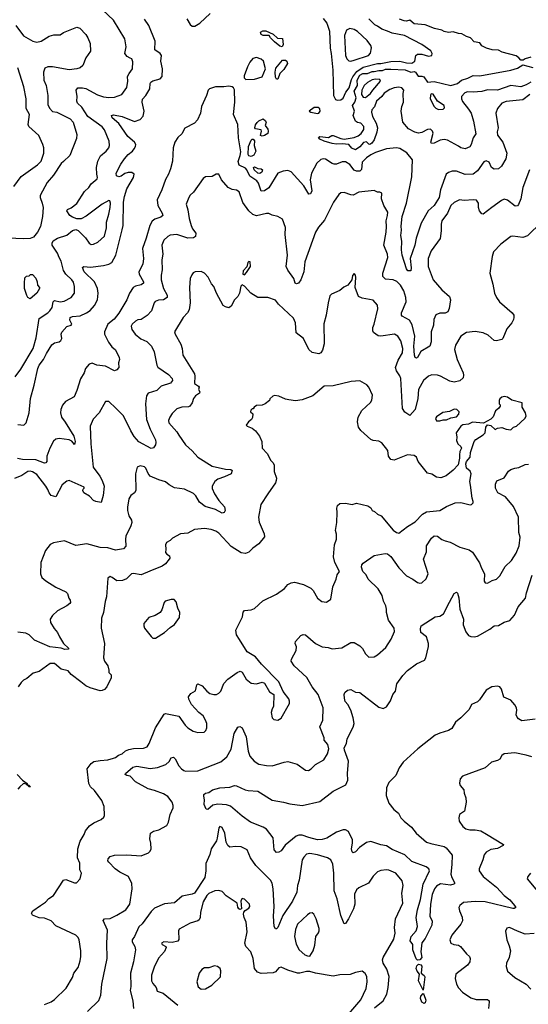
# Model space of a CAD drawing. Extents: x 1839239 to 1929705, y 762242 to 910352.
# Tile 287 of 429: x 1851501 to 1856083, y 862583 to 871459. Entities that reach past the tile are written whole.
import ezdxf

# ---------------------------------------------------------------- set-up
doc = ezdxf.new("R2010")
doc.units = 0

msp = doc.modelspace()

# ---------------------------------------------------------------- linework, layer by layer
at = {"layer": '0CON10XD'}
for points in [[(1851460.3, 868239.7), (1851511.1, 868308.9), (1851621.5, 868495), (1851649, 868591), (1851675.6, 868765), (1851753.8, 868815), (1851773.1, 868835), (1851792.5, 868865), (1851803.6, 868916.4), (1851813.3, 868926.7), (1851865, 868914.4), (1851899.8, 868920.2), (1851964.2, 868955), (1851994.3, 868995), (1851994.6, 869055), (1851985, 869094), (1851971.4, 869115), (1851916.7, 869165), (1851896.7, 869196.7), (1851875, 869282), (1851855.3, 869315.2), (1851841.8, 869355), (1851794.2, 869425), (1851792.7, 869445), (1851801.8, 869465), (1851841.6, 869488.4), (1851925, 869517.3), (1851975, 869558.1), (1852005, 869567.5), (1852028.7, 869558.7), (1852092.4, 869492.4), (1852125, 869443.3), (1852145, 869431.2), (1852165, 869434), (1852205, 869454.2), (1852265, 869506.7), (1852283.9, 869583.9), (1852282.9, 869635), (1852304.3, 869705.7), (1852314.3, 869765), (1852319.2, 869805), (1852312.5, 869825), (1852305, 869828.8), (1852243.8, 869796.2), (1852100.8, 869689.2), (1852055, 869663.3), (1852015, 869663.8), (1851975, 869678), (1851952, 869695), (1851926.7, 869735), (1851930.7, 869749.3), (1851965, 869763.3), (1852015, 869801.2), (1852085, 869911.2), (1852122.8, 869947.2), (1852145, 869978.6), (1852198, 870025), (1852202.7, 870037.3), (1852194.5, 870065.5), (1852191.2, 870125), (1852203.8, 870185), (1852229.1, 870230.9), (1852280, 870275), (1852303.3, 870305), (1852310.5, 870325), (1852307.9, 870365), (1852263.8, 870465), (1852245, 870492.5), (1852115, 870586.1), (1852060.8, 870670.8), (1852020.8, 870705), (1852014.4, 870724.4), (1852019.5, 870765), (1852008.8, 870825), (1852025, 870843.8), (1852065, 870845.7), (1852095, 870837.8), (1852200.1, 870780.1), (1852255, 870764), (1852305, 870758), (1852355, 870760), (1852420, 870785), (1852465, 870846.7), (1852474.3, 870904.3), (1852473.1, 870946.9), (1852485.8, 870975), (1852515.5, 871015), (1852519.7, 871079.7), (1852510, 871105), (1852497, 871113), (1852467.6, 871127.6), (1852449.2, 871155), (1852460.5, 871215), (1852446.9, 871286.9), (1852344.3, 871455), (1852247.9, 871547.9)], [(1853005, 871466), (1853036.5, 871415), (1853055, 871400.4), (1853078.7, 871401.3), (1853125, 871427.8), (1853215.6, 871515)], [(1851485, 867810), (1851536.9, 867803.1), (1851558.5, 867825), (1851585, 867913.8), (1851596.8, 868045), (1851631.4, 868165), (1851662.9, 868315), (1851675.4, 868345), (1851715, 868396.2), (1851741.1, 868448.9), (1851790.7, 868529.2), (1851815, 868545.6), (1851855, 868555.7), (1851872.4, 868567.6), (1851881.4, 868585), (1851873.1, 868625), (1851879.1, 868640.9), (1851925.9, 868694.1), (1851963.6, 868706.4), (1851970, 868715), (1851951.7, 868751.7), (1851954, 868775), (1851975, 868783.3), (1852045, 868788.5), (1852103.3, 868815), (1852135, 868836.6), (1852175, 868881.8), (1852201.2, 868935), (1852206.8, 868995), (1852202.1, 869035), (1852175.9, 869095.9), (1852080, 869185), (1852065.7, 869224.3), (1852077.1, 869232.9), (1852138.9, 869228.9), (1852255, 869241.8), (1852305, 869255.6), (1852329.2, 869270.8), (1852368.1, 869335), (1852423.4, 869563.4), (1852433, 869605), (1852436.1, 869815), (1852444.1, 869865.9), (1852466.9, 869933.1), (1852524.5, 870035), (1852530.8, 870065), (1852511.3, 870081.3), (1852477.9, 870082.1), (1852446.6, 870073.4), (1852415, 870049.2), (1852395, 870042.5), (1852372.7, 870052.7), (1852368.8, 870075), (1852411.2, 870155), (1852445.6, 870205), (1852476.9, 870245), (1852517.1, 870275), (1852532.9, 870295), (1852544.2, 870315), (1852545.8, 870335), (1852536.3, 870356.3), (1852475, 870406.9), (1852393.9, 870523.9), (1852334.2, 870575), (1852326.7, 870595), (1852345, 870600.8), (1852423.3, 870585), (1852535, 870540.9), (1852585, 870558.6), (1852611.5, 870588.5), (1852621.5, 870635), (1852602.9, 870715), (1852607.1, 870742.9), (1852636.5, 870775), (1852671.9, 870835), (1852675.8, 870885), (1852682, 870895), (1852701.3, 870908.7), (1852765, 870927.1), (1852783.6, 870946.4), (1852787.5, 871015), (1852771.4, 871085), (1852778.6, 871135), (1852767.5, 871155), (1852718.3, 871188.3), (1852720, 871265), (1852663.1, 871405), (1852624.5, 871465)], [(1854235, 871468.5), (1854267.9, 871427.9), (1854292.2, 871355), (1854296.9, 871203.1), (1854307.6, 871155), (1854320.6, 871005), (1854329.2, 870775), (1854345, 870740), (1854365, 870733.3), (1854395, 870736.7), (1854415, 870750), (1854439.1, 870805), (1854470.4, 870845), (1854489.7, 870920.3), (1854501.8, 870945), (1854538.7, 870991.3), (1854595, 871031.4), (1854725, 871064.9), (1854755, 871065.4), (1854843.3, 871083.3), (1854925, 871083.9), (1854985, 871068.7), (1855034, 871066), (1855060.8, 871085), (1855068.8, 871135), (1855085, 871148.8), (1855122.3, 871147.7), (1855185, 871128.8), (1855213.6, 871136.4), (1855216.7, 871155), (1855205, 871178.8), (1855124, 871235), (1854968, 871315), (1854855, 871336.2), (1854815, 871356.6), (1854762.2, 871372.2), (1854725, 871401.8), (1854701, 871411), (1854675, 871436.3), (1854645, 871465.2)], [(1856105, 871120.5), (1856055, 871107.5), (1856037, 871093), (1856015, 871092.5), (1855997.5, 871115), (1855972.9, 871132.9), (1855847.5, 871167.5), (1855815, 871183.8), (1855757, 871187), (1855705, 871202.5), (1855663.9, 871223.9), (1855645, 871250), (1855595, 871260), (1855562.5, 871295), (1855526.5, 871306.5), (1855485, 871330.8), (1855453.1, 871333.1), (1855405, 871350), (1855365, 871343.5), (1855325, 871352.9), (1855302.5, 871365), (1855238.8, 871378.8), (1855155, 871411.9), (1855055, 871420.8), (1855015, 871455.5), (1854985, 871446.8), (1854965, 871448.2), (1854923.9, 871463.9)], [(1851465, 871406.9), (1851535, 871314.2), (1851617.5, 871265), (1851655, 871256.2), (1851693.9, 871266.1), (1851765, 871310), (1851807, 871323), (1851865, 871323.8), (1851895.7, 871344.3), (1852015, 871390), (1852043, 871383), (1852095.5, 871325.5), (1852115.7, 871295), (1852136, 871245), (1852139.2, 871175), (1852097.5, 871115), (1852070.8, 871045), (1852046.2, 871025), (1852015, 871014.5), (1851945, 871007.5), (1851795, 871034.5), (1851755, 871032.9), (1851727.6, 871022.4), (1851716.1, 870985), (1851718.5, 870915), (1851739.5, 870865), (1851755.5, 870774.5), (1851755.5, 870695), (1851769.8, 870659.8), (1851795, 870630.6), (1851835, 870624.4), (1851956.2, 870565), (1851982.5, 870535), (1852016.2, 870425), (1852011.7, 870388.3), (1851951.2, 870235), (1851895, 870182), (1851875, 870161.2), (1851805, 870056), (1851749.2, 869990.8), (1851684.6, 869875.4), (1851683.5, 869855), (1851704.3, 869805), (1851710.8, 869765), (1851705.6, 869685), (1851689.4, 869595), (1851661.9, 869545), (1851625, 869499.2), (1851595, 869487.1), (1851535, 869483.6), (1851321.7, 869491.7)], [(1853865, 871213.8), (1853845, 871218.8), (1853795, 871258.2), (1853759.6, 871295), (1853746.9, 871316.9), (1853695, 871315.4), (1853677.5, 871325), (1853670, 871345), (1853692.5, 871357.5), (1853719.1, 871359.1), (1853785, 871327.1), (1853822.1, 871292.1), (1853868.7, 871288.7), (1853874.6, 871235), (1853865, 871213.8)], [(1854485, 871085.7), (1854515, 871093.3), (1854644.6, 871135.4), (1854661.5, 871158.5), (1854669.1, 871205), (1854663.8, 871225), (1854630.9, 871270.9), (1854545, 871351.2), (1854515, 871371.8), (1854475, 871380), (1854445, 871363.8), (1854427.5, 871315), (1854436.7, 871135), (1854448.6, 871105), (1854465, 871088), (1854485, 871085.7)], [(1853538.3, 870918.3), (1853615, 870922.9), (1853685, 870944.5), (1853715.3, 871015), (1853697.5, 871085), (1853675, 871104), (1853635, 871118.8), (1853601.2, 871108.8), (1853575, 871076.2), (1853552.9, 871035), (1853523.6, 870953.6), (1853522.5, 870935), (1853538.3, 870918.3)], [(1853815, 870922), (1853805, 870940), (1853802.7, 870987.3), (1853808.1, 871021.9), (1853867.5, 871092.5), (1853895, 871093.1), (1853908.6, 871085), (1853914.4, 871065), (1853880.5, 871009.5), (1853845.6, 870975), (1853825, 870923.8), (1853815, 870922)], [(1851448.1, 869955), (1851513.8, 870046.2), (1851660.6, 870149.4), (1851693.2, 870185), (1851719.5, 870255), (1851718, 870305), (1851709.3, 870335), (1851672.7, 870415), (1851581.4, 870495), (1851576.9, 870515), (1851587.5, 870605), (1851558.3, 870658.3), (1851558.1, 870745), (1851537.9, 870855), (1851484.7, 871024.7)], [(1856105, 870895.6), (1856065, 870871.2), (1856015, 870853.8), (1855925, 870865.8), (1855805, 870823.7), (1855715.5, 870825.5), (1855665, 870812.7), (1855585, 870804.1), (1855535, 870808.3), (1855509.9, 870800.1), (1855482.3, 870767.7), (1855479.7, 870745), (1855490.9, 870720.9), (1855545, 870653.6), (1855567.5, 870615), (1855590.4, 870545), (1855608.8, 870431.2), (1855585, 870393.3), (1855569.5, 870335), (1855555, 870314.1), (1855515, 870296.2), (1855475, 870304.7), (1855455, 870317.6), (1855355, 870371.8), (1855325, 870380.3), (1855287.8, 870372.2), (1855235, 870346.2), (1855211.7, 870341.7), (1855204, 870355), (1855225.7, 870435), (1855220, 870455), (1855200.5, 870470.5), (1855175, 870470.4), (1855125, 870442), (1855095, 870436.2), (1855060, 870445), (1855002.9, 870475), (1854952.9, 870535), (1854937.1, 870635), (1854942.7, 870675), (1854959.6, 870715), (1854956.9, 870793.1), (1854962.5, 870825), (1854945, 870844), (1854915, 870849.2), (1854875, 870845.8), (1854835, 870830), (1854785, 870796.2), (1854763.9, 870766.1), (1854716.7, 870725), (1854696.1, 870673.9), (1854673.3, 870645), (1854671.2, 870625), (1854680, 870585), (1854711.9, 870525), (1854723.5, 870485), (1854717.1, 870445), (1854695, 870376.9), (1854674.7, 870345.3), (1854654.1, 870334.1), (1854645, 870335.7), (1854625, 870356.7), (1854598.3, 870351.7), (1854565, 870312), (1854525, 870285.8), (1854492.1, 870302.1), (1854465, 870333.8), (1854405, 870340), (1854355.9, 870335.9), (1854315, 870342.5), (1854242.5, 870365), (1854205, 870383.3), (1854192.5, 870397.5), (1854205, 870406.7), (1854283, 870397), (1854313.3, 870415), (1854324.4, 870415.6), (1854395, 870388), (1854425, 870383.3), (1854515, 870397.1), (1854549.1, 870410.9), (1854577.6, 870432.4), (1854600.9, 870469.1), (1854602.5, 870495), (1854575, 870526), (1854545, 870533.3), (1854525, 870545.6), (1854505.4, 870595), (1854517.2, 870635), (1854500, 870685), (1854521.1, 870715), (1854532.9, 870755), (1854515.5, 870815), (1854544.7, 870865), (1854540, 870915), (1854565, 870958.9), (1854592.9, 870972.9), (1854635, 870974.5), (1854675, 870991.8), (1854695, 870990.8), (1854735, 871000.9), (1854768.9, 871001.1), (1854795, 871011.4), (1854845, 871014.2), (1854975, 871006.7), (1855025, 870986.5), (1855055, 870992.3), (1855067.2, 870985), (1855090.7, 870950.7), (1855125, 870950.4), (1855142.8, 870942.8), (1855175, 870896.9), (1855235, 870900.9), (1855385, 870864.8), (1855446, 870884), (1855481.2, 870915), (1855538.4, 870931.6), (1855585, 870956.4), (1855645, 870952.7), (1855925, 871004.2), (1855985, 871021.2), (1856035, 871052.5), (1856125, 871027.1)], [(1854615, 870757.5), (1854662.5, 870795), (1854681.2, 870825), (1854750, 870905), (1854745, 870920), (1854705, 870923.8), (1854675, 870916), (1854635, 870894), (1854604.4, 870865.6), (1854583.8, 870825), (1854580, 870785), (1854595, 870760), (1854615, 870757.5)], [(1856097.8, 870785), (1856035, 870737.7), (1855885, 870722.2), (1855843.7, 870706.3), (1855805, 870658.8), (1855791.1, 870615), (1855812, 870485), (1855802.5, 870447.5), (1855805, 870417.5), (1855852.7, 870355), (1855888.9, 870255), (1855881.1, 870205), (1855841.5, 870138.5), (1855815, 870114), (1855775, 870110), (1855751.2, 870125), (1855730, 870175), (1855704.2, 870185.8), (1855683, 870177), (1855625.8, 870095), (1855585, 870065.6), (1855514.1, 870064.1), (1855435, 870092.9), (1855395.8, 870094.2), (1855365, 870082.5), (1855344.4, 870065), (1855291.5, 869925), (1855280.8, 869855), (1855234.4, 869785), (1855181.5, 869735), (1855116.2, 869625), (1855071.5, 869488.5), (1855062.1, 869425), (1855017.3, 869305), (1855027, 869223), (1855023.3, 869195), (1854996.7, 869195), (1854985, 869213.3), (1854947.3, 869335), (1854941.3, 869385), (1854942.5, 869462.5), (1854934.1, 869514.1), (1854939.9, 869560.1), (1854936.8, 869596.8), (1854947.8, 869685), (1854984.7, 869805.3), (1855033.4, 870043.4), (1855040.8, 870195), (1854987.9, 870257.9), (1854925, 870297.5), (1854895, 870304.2), (1854805, 870294.4), (1854705, 870263.1), (1854665, 870241.8), (1854625, 870214.6), (1854586.5, 870175), (1854581.3, 870108.7), (1854565, 870093.2), (1854535, 870094), (1854515, 870101.8), (1854475, 870153.5), (1854435, 870177.7), (1854405, 870177.1), (1854355, 870157.8), (1854335, 870156.9), (1854315, 870163.1), (1854255, 870201.1), (1854235, 870204.4), (1854215, 870197.1), (1854178.1, 870165), (1854128.5, 870075), (1854118.8, 870015), (1854131.4, 869915), (1854119.5, 869890.5), (1854105, 869887.5), (1854060.8, 869960.8), (1853945, 870088.1), (1853915, 870098.9), (1853875, 870094.5), (1853825, 870074.3), (1853745.6, 869944.4), (1853705, 869915.5), (1853675, 869914.2), (1853650.7, 869985), (1853638.1, 870005), (1853575, 870047.8), (1853548.2, 870105), (1853535, 870120.6), (1853477.6, 870147.6), (1853469, 870181), (1853488.1, 870235), (1853492.2, 870267.8), (1853473.1, 870395), (1853465.6, 870515), (1853428.2, 870605), (1853440, 870715), (1853436.1, 870826.1), (1853426.7, 870845), (1853413.9, 870853.9), (1853385, 870860), (1853340, 870855), (1853265, 870854), (1853210, 870835), (1853197.5, 870825), (1853183.1, 870775), (1853140, 870675), (1853130.6, 870615), (1853103.8, 870556.2), (1853075, 870525.7), (1852988.8, 870481.2), (1852961.1, 870428.9), (1852925, 870395.4), (1852899.3, 870355), (1852884.1, 870304.1), (1852878.2, 870185), (1852859.5, 870115), (1852841.1, 870065), (1852815, 870018), (1852782.3, 869925), (1852737.9, 869835), (1852743.8, 869785), (1852783.8, 869715), (1852789.4, 869695), (1852772.7, 869677.3), (1852719.5, 869660.5), (1852695, 869644), (1852673.6, 869605), (1852640.4, 869490.4), (1852606.7, 869395), (1852614.6, 869305), (1852608.8, 869255), (1852574.4, 869185), (1852577.5, 869165), (1852615.6, 869095), (1852615.6, 869085), (1852595, 869070), (1852545, 869057.8), (1852524.3, 869045), (1852490.9, 868995), (1852467.3, 868935), (1852395, 868812.9), (1852350.4, 868759.6), (1852295.9, 868715), (1852265.3, 868645), (1852265, 868623.8), (1852300.6, 868550.6), (1852331.2, 868511.2), (1852365, 868482.5), (1852396.9, 868415), (1852400.5, 868395), (1852390.2, 868365), (1852393.5, 868325), (1852375, 868302.1), (1852355, 868294.1), (1852274.6, 868334.6), (1852195, 868345.7), (1852155, 868361.8), (1852127.2, 868352.8), (1852094, 868315), (1852081.4, 868275), (1852047.6, 868222.4), (1852016.7, 868115), (1851991.8, 868058.2), (1851913.9, 868016.1), (1851887.4, 867982.6), (1851870.9, 867945), (1851867.8, 867915), (1851877.8, 867875), (1851911.1, 867831.1), (1851987.9, 867705), (1851999.2, 867655), (1851995, 867630), (1851969.4, 867659.4), (1851945, 867670.4), (1851855, 867683.8), (1851825, 867677.8), (1851805, 867659.2), (1851770.9, 867595), (1851745.4, 867525), (1851744.6, 867475.4), (1851736.2, 867463.8), (1851725, 867461.8), (1851645, 867490.4), (1851525, 867494.8), (1851481.9, 867501.9)], [(1855275, 870648.6), (1855315, 870653.1), (1855329.2, 870665), (1855325.7, 870685), (1855265.5, 870725), (1855225, 870788), (1855208.8, 870791.2), (1855201.7, 870778.3), (1855199.2, 870745), (1855235.7, 870675), (1855250.2, 870660.2), (1855275, 870648.6)], [(1854185, 870614), (1854195, 870616.7), (1854208, 870635), (1854205.7, 870655.7), (1854188.3, 870668.3), (1854152.9, 870667.1), (1854110, 870635), (1854123.9, 870623.9), (1854185, 870614)], [(1853685, 870409.1), (1853670, 870415), (1853679.2, 870455), (1853676, 870465), (1853626.2, 870476.2), (1853620, 870485), (1853625, 870512.5), (1853638.8, 870531.2), (1853654.2, 870545.8), (1853695, 870566.2), (1853715.8, 870545.8), (1853720, 870535), (1853713.3, 870505), (1853735, 870472), (1853739.2, 870455), (1853735.7, 870434.3), (1853705, 870414.1), (1853685, 870409.1)], [(1853585, 870224.1), (1853565, 870231.8), (1853560.4, 870245), (1853563.3, 870315), (1853585, 870372.5), (1853595, 870382.5), (1853605, 870382.5), (1853615.9, 870365.9), (1853613.8, 870325), (1853627.1, 870275), (1853610.9, 870239.1), (1853585, 870224.1)], [(1856094.4, 870105), (1856032.2, 869945), (1856016.4, 869845), (1855995, 869793.8), (1855985, 869782), (1855965, 869778), (1855895, 869830.8), (1855865, 869840), (1855840.3, 869829.7), (1855755, 869765.6), (1855675, 869706), (1855665, 869708.8), (1855644.6, 869735), (1855634.7, 869765), (1855633.5, 869805), (1855615, 869831.4), (1855585, 869835.6), (1855505, 869829.2), (1855463.9, 869833.9), (1855415, 869811.4), (1855386.1, 869783.9), (1855355.6, 869715), (1855304.4, 869645), (1855296.5, 869615), (1855296.5, 869555), (1855287.5, 869485), (1855207.5, 869375), (1855182.2, 869305), (1855180.5, 869235), (1855224.6, 869115), (1855305, 869024.4), (1855372.4, 868962.4), (1855380.7, 868935), (1855369.1, 868855), (1855357.1, 868825), (1855335, 868813.1), (1855287.1, 868812.9), (1855250.3, 868799.7), (1855231.1, 868755), (1855227.8, 868705), (1855209.2, 868645), (1855206.5, 868555), (1855196, 868515), (1855113.3, 868466.7), (1855085, 868412.5), (1855075, 868407.1), (1855064.2, 868414.2), (1855056.4, 868435), (1855051.1, 868515), (1855060.9, 868605), (1855037, 868707), (1855011.4, 868751.4), (1854946.2, 868785), (1854939.2, 868795), (1854939.2, 868815), (1854982.7, 868915), (1854978.8, 868955), (1854960.5, 869015), (1854930.5, 869065), (1854899.4, 869099.4), (1854865, 869114.6), (1854795, 869120), (1854770.9, 869145), (1854771.8, 869175), (1854817.7, 869315), (1854813.1, 869345), (1854782.7, 869425), (1854801.6, 869545), (1854806.2, 869595), (1854802.5, 869645), (1854815, 869692.5), (1854816.2, 869725), (1854781.4, 869785), (1854760, 869845), (1854764, 869895), (1854745, 869904.3), (1854725, 869903.8), (1854695, 869920), (1854557.5, 869905), (1854505, 869877.5), (1854485, 869879.1), (1854425, 869901.4), (1854392.6, 869897.4), (1854375, 869883.8), (1854326.8, 869813.2), (1854247.2, 869652.8), (1854192, 869588), (1854165.6, 869545), (1854070, 869275), (1854060, 869185), (1854035, 869113.3), (1854012.5, 869085), (1853995, 869077.5), (1853983.8, 869085), (1853971.2, 869125), (1853915, 869200), (1853900.8, 869235), (1853912.7, 869335), (1853893.6, 869523.6), (1853896.7, 869585), (1853869.2, 869659.2), (1853825, 869683.8), (1853775.9, 869695.9), (1853745, 869712.9), (1853725, 869713.1), (1853635, 869690), (1853602, 869702), (1853565, 869735.6), (1853510.4, 869810.4), (1853477.3, 869907.3), (1853455, 869920.8), (1853415, 869927.1), (1853379.2, 869945), (1853317.5, 870015), (1853295, 870067.5), (1853270, 870065), (1853235, 870046.7), (1853175, 870043.3), (1853155, 870027.5), (1853065, 869903.8), (1853035, 869876.7), (1853023.8, 869855), (1853000.8, 869795), (1853016.1, 869743.9), (1853026.9, 869666.9), (1853044.4, 869605), (1853057.1, 869575), (1853087.5, 869535), (1853085.8, 869504.2), (1853065, 869492), (1853015, 869490.6), (1852915, 869523.1), (1852855.8, 869515.8), (1852835, 869504.2), (1852799.8, 869470.2), (1852780.6, 869425), (1852790.4, 869345), (1852781.8, 869295), (1852783.5, 869205), (1852774.5, 869155), (1852776.4, 869115), (1852795.4, 869035.4), (1852830.5, 868975), (1852830, 868955), (1852796.2, 868935), (1852750.9, 868929.1), (1852722.1, 868917.9), (1852711.2, 868905), (1852686.9, 868835), (1852648.3, 868791.7), (1852595, 868755.8), (1852565, 868752), (1852545, 868742), (1852515, 868713.8), (1852505.8, 868695), (1852510, 868665), (1852541.2, 868625), (1852592.8, 868582.8), (1852645, 868558.1), (1852686.6, 868516.6), (1852710.8, 868465), (1852736, 868345), (1852745, 868326.7), (1852840.7, 868260.7), (1852873.8, 868225), (1852878, 868205), (1852858, 868182), (1852775.4, 868154.6), (1852735, 868116.2), (1852658.8, 868091.2), (1852642.1, 868067.9), (1852633.8, 867995), (1852642.5, 867855), (1852676.5, 867766.5), (1852722.7, 867672.7), (1852727.8, 867647.8), (1852722.9, 867625), (1852705, 867599.5), (1852685, 867592.9), (1852575, 867654.4), (1852533, 867703), (1852501.3, 867751.3), (1852436.6, 867886.6), (1852367.5, 867957.5), (1852305, 868016.2), (1852275, 868016.2), (1852215.6, 867915), (1852162.2, 867857.8), (1852136.7, 867795), (1852142.3, 867635), (1852162.5, 867425), (1852222.6, 867342.6), (1852244.4, 867305), (1852261.9, 867255), (1852251.3, 867168.7), (1852235, 867106.7), (1852185.5, 867114.5), (1852165, 867124.5), (1852129.2, 867165), (1852078.8, 867195), (1852068.8, 867215), (1852072, 867228), (1852082.5, 867235), (1852080, 867245), (1851945, 867303.8), (1851925, 867300), (1851882, 867265), (1851825, 867156.2), (1851785, 867169.2), (1851765, 867194), (1851752.7, 867225), (1851736.5, 867255), (1851655, 867358.5), (1851615, 867384.4), (1851595, 867390), (1851575, 867386.5), (1851519.1, 867350.9), (1851455, 867322.2)], [(1853665, 870071.9), (1853645, 870074.4), (1853614, 870105), (1853607.1, 870125), (1853615, 870133.6), (1853645, 870118.5), (1853675.6, 870115.6), (1853686.8, 870106.8), (1853682.5, 870085), (1853665, 870071.9)], [(1856201.4, 869635), (1856075, 869509.2), (1856035, 869495.5), (1855945, 869508.6), (1855924.4, 869505.6), (1855835, 869434.2), (1855770, 869365), (1855757.5, 869325), (1855736, 869175), (1855764, 869075), (1855778.6, 868995), (1855795.5, 868955.5), (1855822.9, 868915), (1855937.6, 868817.6), (1855951.2, 868795), (1855953.3, 868775), (1855950, 868755), (1855935, 868727.5), (1855888.8, 868671.2), (1855853.6, 868586.4), (1855843.6, 868576.4), (1855795, 868563.8), (1855776.1, 868566.1), (1855721.2, 868615), (1855675.5, 868635.5), (1855605, 868648.6), (1855525, 868639.2), (1855476.2, 868605), (1855428, 868525), (1855419.2, 868485), (1855441.1, 868395), (1855496.7, 868275), (1855500.6, 868255), (1855495, 868231.2), (1855465.4, 868204.6), (1855415, 868191.4), (1855375, 868200), (1855292, 868245), (1855265, 868253.6), (1855215, 868257.5), (1855185, 868244.5), (1855139.1, 868205), (1855094, 868126), (1855086.5, 868045), (1855063.3, 867945), (1855015, 867890), (1854970.3, 867920.3), (1854949.4, 867955), (1854933.6, 868225), (1854925, 868247.5), (1854894, 868295), (1854887, 868325), (1854911.6, 868388.4), (1854949.1, 868455), (1854951.1, 868495), (1854935.4, 868565.4), (1854907.2, 868607.2), (1854877.5, 868625), (1854754.6, 868604.6), (1854729.8, 868609.8), (1854689.7, 868639.7), (1854681.5, 868655), (1854682, 868685), (1854695.5, 868715), (1854728.3, 868851.7), (1854723.8, 868885), (1854685, 868932), (1854585, 868948.6), (1854554, 868965), (1854524.2, 869045), (1854530, 869135), (1854527.5, 869155), (1854515, 869170), (1854498.3, 869151.7), (1854493.3, 869115), (1854456.7, 869065), (1854421.7, 869048.3), (1854385, 869017.5), (1854310, 868985), (1854295, 868970), (1854278.8, 868905), (1854262.5, 868795), (1854242.2, 868717.8), (1854242.4, 868537.6), (1854230, 868480), (1854212.5, 868455), (1854195, 868446.7), (1854135, 868458.8), (1854105.9, 868485.9), (1854057.5, 868585), (1853990.6, 868635), (1853984.4, 868725), (1853966.9, 868766.9), (1853833.4, 868893.4), (1853805, 868930), (1853735, 868956), (1853645, 868953.8), (1853584.2, 868994.2), (1853525, 869057.5), (1853505, 869070), (1853493, 869057), (1853480, 868995), (1853466.1, 868963.9), (1853435, 868932.5), (1853405, 868877.5), (1853385, 868862.5), (1853355, 868870), (1853333.9, 868883.9), (1853275, 868992.5), (1853250, 869055), (1853229.3, 869079.2), (1853198, 869138), (1853164.5, 869174.5), (1853135, 869187.5), (1853082.7, 869187.3), (1853062.3, 869177.7), (1853050.5, 869159.5), (1853036.2, 869125), (1853031.9, 869045), (1853037.4, 868907.4), (1853026.6, 868843.4), (1853013.1, 868815), (1852974.4, 868775), (1852895.8, 868645), (1852901.4, 868625), (1852953.8, 868533.8), (1852965.5, 868495), (1852969.4, 868435), (1853074.5, 868265), (1853078.9, 868245), (1853075, 868180), (1853112.5, 868155), (1853117.5, 868145), (1853112.5, 868125), (1853122.5, 868105), (1853119.3, 868090.7), (1853085, 868067.5), (1853065, 868045.6), (1853055.4, 868004.6), (1853034.4, 867975.6), (1853022, 867968), (1852960, 867965), (1852915, 867950), (1852875, 867910), (1852853.8, 867875), (1852842, 867845), (1852843.8, 867825), (1852915, 867744), (1852932.9, 867715), (1852995.8, 867625), (1853055, 867572.9), (1853105, 867514.2), (1853235, 867435.5), (1853355, 867408.1), (1853404.2, 867404.2), (1853413.8, 867395), (1853405, 867364.2), (1853345, 867336.7), (1853285, 867318.1), (1853260, 867295), (1853234.4, 867255), (1853233.8, 867233.8), (1853255, 867183.8), (1853294.3, 867125), (1853346.6, 867066.6), (1853350.8, 867035), (1853343.3, 867015), (1853325, 867009.2), (1853264.6, 867044.6), (1853170.9, 867070.9), (1853120.5, 867110.5), (1853086.5, 867166.5), (1853065, 867188.1), (1852985, 867228.2), (1852895, 867239.4), (1852847.8, 867265), (1852815, 867293.5), (1852755, 867310.5), (1852675, 867343.1), (1852657, 867367), (1852637.5, 867415), (1852625, 867427.5), (1852585, 867438), (1852560, 867425), (1852543.8, 867365), (1852545.6, 867215), (1852534.2, 867195), (1852501.7, 867168.3), (1852485, 867140), (1852470.8, 867065), (1852471.2, 867035), (1852483.8, 866985), (1852507.3, 866947.3), (1852510, 866925), (1852503, 866897), (1852457, 866803), (1852453.3, 866775), (1852458.3, 866711.7), (1852435, 866690), (1852365, 866677.5), (1852295, 866697.1), (1852225, 866701.9), (1852105, 866734.4), (1852005, 866720), (1851905, 866760), (1851806.2, 866743.8), (1851775, 866727.5), (1851733.8, 866675), (1851692.5, 866565), (1851688, 866465), (1851701.2, 866431.2), (1851735, 866401.2), (1851825, 866343.3), (1851915, 866302.5), (1851932.5, 866285), (1851942.5, 866245), (1851956.7, 866225), (1851958.8, 866205), (1851951.2, 866195), (1851925.5, 866174.5), (1851840.7, 866129.3), (1851795, 866088), (1851774.3, 866055), (1851777.1, 866025), (1851809.8, 865969.8), (1851840.6, 865935), (1851858.1, 865895), (1851895.8, 865835), (1851940, 865795), (1851940, 865785), (1851907.9, 865782.1), (1851872.9, 865792.9), (1851772, 865805), (1851635, 865864.6), (1851585, 865912.5), (1851555, 865930), (1851485, 865938.8)], [(1853525, 869160), (1853545, 869180), (1853580, 869235), (1853577, 869277), (1853565, 869280), (1853555, 869270), (1853548.3, 869231.7), (1853512.5, 869195), (1853510, 869165), (1853525, 869160)], [(1851595, 868942.5), (1851575, 868953.3), (1851565, 868972.5), (1851543.8, 869035), (1851543.8, 869085), (1851548.3, 869131.7), (1851561.7, 869148.3), (1851585, 869150), (1851598.3, 869161.7), (1851615, 869162.5), (1851645, 869127.5), (1851657.5, 869095), (1851660, 869065), (1851680, 869045), (1851680, 869035), (1851656.4, 868993.6), (1851595, 868942.5)], [(1853274, 865376), (1853295, 865386.7), (1853313.6, 865406.4), (1853338.8, 865475), (1853376.7, 865515), (1853460, 865575), (1853486.1, 865586.1), (1853505, 865576.7), (1853540.8, 865515), (1853585, 865478.5), (1853635, 865472.1), (1853685, 865486.7), (1853705, 865476.7), (1853750.5, 865400.5), (1853790, 865375), (1853787, 865267), (1853774.1, 865245.9), (1853766.2, 865215), (1853776.4, 865166.4), (1853791.7, 865151.7), (1853825, 865143.3), (1853855, 865163.3), (1853930, 865295), (1853931.9, 865315), (1853925, 865336.2), (1853873.9, 865403.9), (1853835, 865491.2), (1853677.8, 865647.8), (1853625.8, 865715), (1853551.3, 865761.3), (1853480.5, 865870.5), (1853454.4, 865915), (1853448.5, 865955), (1853506.5, 866075), (1853515, 866117.5), (1853525, 866133.8), (1853585, 866139.5), (1853615, 866151.1), (1853690.3, 866219.7), (1853815, 866281.2), (1853885, 866331.2), (1853915, 866366.7), (1853945, 866383.8), (1853975, 866388.8), (1854057, 866367), (1854122.5, 866335), (1854144.1, 866314.1), (1854185, 866243.3), (1854222.5, 866215), (1854265, 866208), (1854302.5, 866235), (1854323.3, 866345), (1854353.3, 866415), (1854360, 866455), (1854383.3, 866485), (1854341.1, 866565), (1854326.9, 866616.9), (1854338.1, 866725), (1854355.7, 866775.7), (1854355, 866820), (1854346, 866855), (1854358.6, 866925), (1854361.9, 867015), (1854357.1, 867055), (1854365, 867078.8), (1854385, 867097.5), (1854435, 867099.2), (1854495, 867090), (1854535, 867100), (1854638, 867078), (1854665, 867057.5), (1854675, 867033.3), (1854697.5, 867025), (1854725, 867001.2), (1854756.7, 866985), (1854865, 866858), (1854895, 866836), (1854915, 866830.8), (1854995, 866890), (1855065, 866931.4), (1855128.9, 867001.1), (1855165, 867021.4), (1855285, 867035.7), (1855345, 867071.1), (1855425, 867102.5), (1855475, 867108.1), (1855560, 867085), (1855572, 867088), (1855585, 867102.5), (1855586, 867115), (1855576.9, 867145), (1855562.2, 867262.2), (1855555.7, 867295), (1855568.6, 867365), (1855557.9, 867387.9), (1855525, 867417.5), (1855520, 867455), (1855527.5, 867475), (1855558.8, 867515), (1855561.7, 867558.3), (1855595, 867657.5), (1855610, 867675), (1855675, 867716.7), (1855693.3, 867735), (1855700, 867785), (1855715, 867807.5), (1855745, 867801.4), (1855785, 867763.3), (1855805, 867777.5), (1855845, 867782.5), (1855885, 867767.5), (1855925, 867762.5), (1855950, 867785), (1855977.5, 867795), (1856052.5, 867865), (1856062.5, 867885), (1856057.5, 867915), (1856027.5, 867965), (1856027.5, 868005), (1855935, 868030), (1855895, 868057.5), (1855865, 868062.5), (1855843, 868057), (1855825, 868040), (1855820, 868025), (1855820, 867995), (1855828.3, 867988.3), (1855830, 867975), (1855815, 867952.5), (1855787, 867933), (1855765, 867880), (1855745, 867857.5), (1855679.3, 867820.7), (1855579.3, 867830.7), (1855545, 867814), (1855494.5, 867805.5), (1855476.2, 867795), (1855433.8, 867735), (1855440, 867695), (1855436.7, 867665), (1855447.5, 867635), (1855475, 867610), (1855480, 867595), (1855467.5, 867565), (1855464.1, 867535.9), (1855464, 867505), (1855450, 867445), (1855405, 867398), (1855341.7, 867348.3), (1855295, 867329.2), (1855255, 867334.2), (1855215, 867360.8), (1855175, 867370), (1855090.6, 867475), (1855075, 867516), (1855055, 867531.4), (1854995, 867536.4), (1854875, 867488.9), (1854845, 867494.3), (1854822.5, 867525), (1854816.2, 867575), (1854762.5, 867645), (1854735, 867658.5), (1854685, 867664.5), (1854665, 867673.8), (1854575.6, 867755), (1854553.9, 867785), (1854544.6, 867834.6), (1854548.9, 867875), (1854584.3, 867935), (1854662.3, 868007.7), (1854672.3, 868027.7), (1854678.8, 868075), (1854647, 868147), (1854627, 868167), (1854565, 868202.5), (1854486.4, 868196.4), (1854325, 868156.9), (1854243.4, 868156.6), (1854142.8, 868067.2), (1854045, 868032.2), (1853985, 868024.4), (1853925, 868032.5), (1853895, 868039.2), (1853835, 868066), (1853795, 868072.5), (1853780, 868065), (1853755, 868040), (1853750, 868025), (1853712.5, 867995), (1853685, 867983.8), (1853635, 867982.5), (1853612.5, 867965), (1853605, 867950), (1853595, 867950), (1853581.7, 867938.3), (1853580, 867925), (1853600, 867905), (1853597, 867873), (1853590, 867855), (1853562.5, 867835), (1853542.5, 867805), (1853550, 867795), (1853595, 867777.5), (1853625, 867752.5), (1853661.2, 867705), (1853681.2, 867655), (1853686.2, 867595), (1853729.1, 867549.1), (1853763.8, 867485), (1853785, 867463.3), (1853794.2, 867444.2), (1853794, 867385), (1853813.8, 867325), (1853812, 867305), (1853804.2, 867285), (1853736.2, 867185), (1853672.7, 867087.3), (1853652, 866975), (1853659.5, 866929.5), (1853704.2, 866824.2), (1853705, 866797.5), (1853656.2, 866733.8), (1853601.9, 866695), (1853565, 866657.8), (1853535, 866648), (1853495, 866654), (1853405, 866708.6), (1853295, 866829.4), (1853268.6, 866848.6), (1853224.3, 866864.3), (1853165, 866870.8), (1853075, 866862), (1853015, 866830), (1852950, 866825), (1852876.4, 866783.6), (1852857.5, 866765), (1852824.1, 866745.9), (1852813.3, 866725), (1852817.5, 866685), (1852813.3, 866655), (1852825, 866640), (1852850, 866625), (1852852.5, 866605), (1852847.5, 866595), (1852813.3, 866555), (1852785, 866533.8), (1852672.2, 866487.8), (1852595, 866454.4), (1852525, 866466.9), (1852506.6, 866463.4), (1852462.6, 866417.4), (1852427.4, 866402.6), (1852375, 866400), (1852335, 866431.2), (1852315, 866438.8), (1852294.3, 866425.7), (1852282.3, 866255), (1852270, 866215), (1852254.6, 866115.4), (1852236.6, 866063.4), (1852233.5, 865975), (1852264.3, 865835), (1852254.3, 865705), (1852265, 865676.7), (1852293.8, 865635), (1852303.6, 865596.4), (1852302.5, 865575), (1852323.6, 865553.6), (1852325.9, 865525.9), (1852285, 865443.5), (1852265, 865420.9), (1852245, 865410.6), (1852225, 865410), (1852135, 865434.6), (1852096.9, 865455), (1852050.9, 865490.9), (1851964.8, 865554.8), (1851938.7, 865588.7), (1851875, 865605.7), (1851815, 865656), (1851775, 865654.2), (1851675, 865583.8), (1851623, 865567), (1851565, 865518.8), (1851535, 865503.8), (1851513.8, 865485), (1851487.5, 865445)], [(1855285, 867843.3), (1855315, 867852.5), (1855345, 867851.2), (1855385, 867870), (1855435, 867880), (1855457, 867903), (1855460, 867925), (1855440, 867945), (1855415, 867947.5), (1855371.7, 867928.3), (1855313, 867917), (1855255, 867877.5), (1855247.5, 867865), (1855255, 867843.8), (1855285, 867843.3)], [(1852112.7, 862517.3), (1852215, 862618.8), (1852232.5, 862665), (1852241.8, 862765), (1852290, 862995), (1852285.4, 863135), (1852291.2, 863251.2), (1852252.2, 863337.8), (1852265, 863352.2), (1852315, 863357.5), (1852374.6, 863385.4), (1852455.7, 863435), (1852493.3, 863485), (1852513.2, 863625), (1852512.3, 863672.3), (1852481.4, 863735), (1852404.2, 863775), (1852360.8, 863805), (1852302.5, 863865), (1852296, 863875), (1852296.2, 863895), (1852315, 863916.2), (1852355, 863927.8), (1852465, 863931.5), (1852595, 863922.9), (1852661.2, 863948.8), (1852676.7, 863965), (1852683.8, 863985), (1852682.5, 864035), (1852674, 864075), (1852680, 864125), (1852705, 864143.8), (1852755, 864156), (1852825, 864196.2), (1852840, 864225), (1852857, 864293), (1852883.1, 864355), (1852884.4, 864375), (1852875.5, 864405), (1852835, 864456.5), (1852795, 864480.5), (1852715, 864511.9), (1852658.8, 864525), (1852545, 864588.6), (1852495, 864640.8), (1852465, 864646), (1852451.2, 864655), (1852454, 864665), (1852519.2, 864720.8), (1852555, 864730), (1852675, 864708.4), (1852742.1, 864717.9), (1852816, 864744), (1852847.5, 864772.5), (1852865, 864806.2), (1852885, 864811.2), (1852902, 864795), (1852933.1, 864733.1), (1852957.5, 864705), (1852980.2, 864690.2), (1852995, 864685.5), (1853105, 864688.5), (1853312.6, 864767.4), (1853367, 864813), (1853405, 864882), (1853433.3, 865025), (1853465, 865081.2), (1853485, 865086.2), (1853506.2, 865075), (1853541.1, 864995), (1853558, 864865), (1853575, 864820), (1853614.3, 864775), (1853655, 864748.1), (1853724.4, 864734.4), (1853775, 864733.1), (1853883, 864767), (1853915, 864770.8), (1853999.1, 864749.1), (1854075, 864694), (1854101.7, 864691.7), (1854126.7, 864705), (1854165.6, 864744.4), (1854242.1, 864787.9), (1854275, 864840), (1854287.1, 864885), (1854275.6, 864925), (1854244, 864965), (1854242.5, 864985), (1854206, 865085), (1854230.6, 865145), (1854234.3, 865254.3), (1854188.5, 865375), (1854134.7, 865444.7), (1854088.9, 865528.9), (1853972.7, 865635), (1853945.6, 865675), (1853950, 865695), (1853992.3, 865772.3), (1853993.8, 865805), (1853982, 865835), (1853985.7, 865854.3), (1854035, 865908.8), (1854054.1, 865915.9), (1854075, 865913.8), (1854164.4, 865834.4), (1854225.5, 865805.5), (1854279.3, 865799.3), (1854315, 865788.1), (1854404.2, 865795.8), (1854485, 865843.8), (1854514.1, 865844.1), (1854566, 865815), (1854589.7, 865789.7), (1854615, 865743.8), (1854645, 865713.8), (1854695, 865716.2), (1854725, 865734), (1854799.1, 865800.9), (1854846, 865874), (1854876.4, 865945), (1854875.6, 865975), (1854824.6, 866044.6), (1854804.4, 866115), (1854804.1, 866144.1), (1854799.1, 866175), (1854778.2, 866218.2), (1854765, 866269.2), (1854729.6, 866329.6), (1854640.6, 866415), (1854620.8, 866455), (1854591.5, 866485), (1854581.1, 866525), (1854584.5, 866545.5), (1854595, 866561.2), (1854695, 866627.5), (1854794.2, 866645.8), (1854815, 866644), (1854845, 866620), (1854915, 866517.5), (1854985.6, 866445), (1855042.5, 866415), (1855085, 866384), (1855105, 866378), (1855125, 866381.2), (1855162.3, 866417.7), (1855181.2, 866465), (1855138.6, 866595), (1855166.6, 866663.4), (1855166.7, 866715), (1855210, 866785), (1855235, 866805.6), (1855265, 866804.4), (1855305, 866774.3), (1855335, 866761.4), (1855380.3, 866750.3), (1855466.2, 866705), (1855549.1, 866679.1), (1855579.8, 866659.8), (1855644.2, 866564.2), (1855660.8, 866515), (1855688.8, 866465), (1855686.1, 866396.1), (1855695, 866381.2), (1855715, 866380), (1855756.1, 866403.9), (1855795, 866416.7), (1855826.7, 866445), (1855875, 866530), (1855932.9, 866585), (1855975, 866651.2), (1856000, 866715), (1856010.9, 866795), (1855998.9, 866835), (1855994.4, 866975), (1855950.4, 867070.4), (1855877.8, 867157.8), (1855807.5, 867195), (1855788.1, 867235), (1855787.5, 867272.5), (1855799.5, 867300.5), (1855865, 867328.8), (1855905, 867390), (1855926.7, 867405), (1855962.4, 867417.6), (1855998.3, 867421.7), (1856055, 867448), (1856085, 867451.2)], [(1856145, 865152.5), (1856025, 865138.8), (1855996.1, 865156.1), (1855981.2, 865171.2), (1855973.9, 865193.9), (1855978.8, 865235), (1855975.8, 865255.8), (1855962.3, 865282.3), (1855925, 865324.2), (1855862.3, 865352.3), (1855840.8, 865425), (1855825, 865444), (1855805, 865450.6), (1855755, 865444), (1855704.1, 865415.9), (1855642.7, 865327.3), (1855625, 865311.2), (1855572.5, 865285), (1855548.8, 865241.2), (1855473.8, 865165), (1855426.7, 865125), (1855395, 865070), (1855365, 865050), (1855285, 865028.6), (1855245, 865007.8), (1855088, 864885), (1854954.4, 864765), (1854918.1, 864715), (1854888.6, 864645), (1854826.6, 864583.4), (1854804.5, 864535.5), (1854803.6, 864465), (1854827.5, 864395), (1854870.2, 864340.2), (1854913.1, 864305), (1854935.7, 864265), (1854963.1, 864235), (1855029.4, 864179.4), (1855072.9, 864125), (1855166, 864046), (1855205, 864031.5), (1855325.6, 864005.6), (1855343.3, 863995), (1855396.8, 863926.8), (1855394.5, 863844.5), (1855383.5, 863755), (1855393.3, 863725), (1855422, 863675), (1855413.3, 863665), (1855382.4, 863657.6), (1855292.2, 863667.8), (1855255, 863646.7), (1855236.7, 863623.3), (1855216.3, 863573.7), (1855202.5, 863485), (1855195.9, 863375.9), (1855215.5, 863335.5), (1855212.5, 863297.5), (1855155, 863176.7), (1855123.6, 863136.4), (1855115.8, 863055), (1855123.8, 863005), (1855105, 862983.8), (1855085, 862981.2), (1855071.7, 862991.7), (1855043.6, 863073.6), (1855041.7, 863121.7), (1855017.5, 863155), (1855026.4, 863193.6), (1855074.1, 863245.9), (1855086.1, 863283.9), (1855074, 863365), (1855085.8, 863435), (1855111.5, 863528.5), (1855135.9, 863665), (1855191.8, 863785), (1855186.9, 863805), (1855163.6, 863823.6), (1855035, 863871.8), (1854969.3, 863929.2), (1854855, 863978.9), (1854805, 864011.2), (1854755, 864019.5), (1854665, 864049.4), (1854625, 864042), (1854562.1, 863997.9), (1854525, 863957.5), (1854505, 863948.8), (1854495, 863957.5), (1854490, 863985), (1854498.9, 864035), (1854497.8, 864065), (1854461.5, 864141.5), (1854435, 864155.6), (1854415, 864155.5), (1854355, 864136.2), (1854268.3, 864081.7), (1854225, 864067.9), (1854185, 864065.6), (1854105.4, 864085.4), (1854045, 864108.4), (1854015, 864107.9), (1853990, 864100), (1853890.9, 864019.1), (1853855, 863966.2), (1853835, 863953.3), (1853815, 863951.2), (1853794.4, 863974.4), (1853783.1, 864085), (1853725, 864162.1), (1853695, 864181.2), (1853580, 864225), (1853505, 864279.2), (1853399.4, 864369.4), (1853365, 864382.7), (1853285, 864387.5), (1853240.5, 864379.5), (1853195, 864340), (1853181.7, 864341.7), (1853163.6, 864383.6), (1853166.7, 864425), (1853158.3, 864458.3), (1853158.8, 864475), (1853173.4, 864486.6), (1853205, 864492), (1853237.5, 864515), (1853305, 864535.7), (1853395, 864541.2), (1853435, 864556.2), (1853455, 864553.3), (1853532.5, 864515), (1853560.5, 864510.5), (1853645, 864503.8), (1853775, 864424), (1853876.6, 864406.6), (1853935, 864390), (1854045, 864375.6), (1854205, 864410), (1854325.6, 864504.4), (1854437.6, 864562.4), (1854456.7, 864605), (1854452.7, 864665), (1854462.2, 864775), (1854425.6, 864875), (1854424.5, 864895.5), (1854444.4, 864935), (1854449.5, 864975), (1854505, 865081.2), (1854513.1, 865115), (1854505.8, 865165), (1854484.4, 865235), (1854457.1, 865285), (1854432.8, 865312.8), (1854428.3, 865341.7), (1854423.2, 865375), (1854431.3, 865395), (1854455, 865416.2), (1854485, 865420), (1854525, 865396), (1854565, 865393.3), (1854735, 865262), (1854775, 865250), (1854805.5, 865264.5), (1854842.1, 865317.9), (1854863.7, 865376.3), (1854885.4, 865404.6), (1854899, 865471), (1854953.2, 865546.8), (1854995, 865592.9), (1855075, 865652.2), (1855148.8, 865685), (1855161.2, 865705), (1855182.4, 865807.6), (1855182.5, 865835), (1855165.3, 865895.3), (1855115.8, 865935), (1855110.8, 865969.2), (1855116.4, 865993.6), (1855245, 866075.5), (1855285, 866082.5), (1855317.5, 866102.5), (1855372, 866208), (1855416, 866285), (1855435, 866298.8), (1855445, 866290), (1855458, 866248), (1855467.1, 866145), (1855498.1, 866055), (1855497.3, 866005), (1855520.4, 865940.4), (1855545, 865906.2), (1855565, 865898), (1855595, 865895.8), (1855625, 865902.9), (1855735.4, 865964.6), (1855775, 865993.8), (1855815, 865996.7), (1855865, 866028), (1855916.1, 866043.9), (1855958.9, 866091.1), (1855992.9, 866165), (1856058.5, 866245), (1856067.3, 866292.7), (1856117.8, 866452.2)], [(1852725, 865884.2), (1852805.8, 865934.2), (1852855, 865981.2), (1852894.3, 866005.7), (1852940.7, 866069.3), (1852944.3, 866115), (1852925.8, 866155), (1852911.7, 866211.7), (1852891.7, 866231.7), (1852865, 866232.5), (1852812.7, 866217.3), (1852802, 866205), (1852782, 866138), (1852765.9, 866114.1), (1852721.7, 866088.3), (1852665, 866071.2), (1852620, 866015), (1852618.8, 865995), (1852626.2, 865975), (1852685, 865897.5), (1852700, 865885), (1852725, 865884.2)], [(1851725, 862580), (1851783.3, 862605), (1851814.2, 862625.8), (1851920.5, 862729.5), (1851976.7, 862825), (1851987.5, 862865), (1852026.7, 862915), (1852046.2, 862975), (1852051.2, 863015), (1852051.2, 863065), (1852036, 863165), (1852028, 863185), (1852005, 863207.1), (1851825, 863290), (1851784.2, 863334.2), (1851725, 863360), (1851675, 863363.8), (1851615, 863386.7), (1851606.7, 863405), (1851618.8, 863425), (1851686.7, 863475), (1851733.3, 863505), (1851763, 863537), (1851805, 863564.3), (1851895, 863703.3), (1851915, 863706.7), (1851995, 863676.7), (1852013, 863677), (1852045.9, 863714.1), (1852056.2, 863765), (1852043.3, 863795), (1852041.2, 863855), (1852020, 863905), (1852024.2, 863984.2), (1852044.3, 864055), (1852081.1, 864115), (1852093.3, 864146.7), (1852129.1, 864190.9), (1852169.7, 864220.3), (1852235, 864248.8), (1852258.8, 864271.2), (1852263.9, 864286.1), (1852262.5, 864365), (1852239.5, 864419.5), (1852175, 864510), (1852138.6, 864545), (1852124.6, 864574.6), (1852109.6, 864705), (1852145, 864753.3), (1852169.6, 864770.4), (1852225, 864782), (1852295, 864786.7), (1852345, 864802.3), (1852365, 864808.2), (1852391.7, 864828.3), (1852425, 864842.2), (1852455, 864866.9), (1852485, 864879.2), (1852525, 864888.5), (1852615, 864891.9), (1852648, 864905), (1852667.1, 864935), (1852723.2, 865076.8), (1852802.8, 865197.2), (1852815, 865206), (1852935, 865180), (1852990.2, 865100.2), (1853016, 865075), (1853063.3, 865045), (1853105, 865032), (1853164, 865036), (1853178.3, 865051.7), (1853185.8, 865075), (1853185.7, 865115), (1853175.7, 865145), (1853152.9, 865185), (1853115.7, 865215), (1853048.8, 865285), (1853024.1, 865334.1), (1853022, 865355), (1853043.3, 865385), (1853085, 865410), (1853096.7, 865463.3), (1853105, 865472.5), (1853143.8, 865455), (1853185.8, 865405.8), (1853215, 865386), (1853250, 865375), (1853274, 865376)], [(1856114.3, 864814.3), (1856065, 864829.2), (1855960.9, 864850.9), (1855865, 864840.8), (1855843.2, 864826.8), (1855825, 864793.3), (1855805, 864780), (1855750, 864765), (1855695, 864713.3), (1855489.3, 864640.7), (1855470, 864615), (1855463, 864577), (1855470, 864555), (1855503.3, 864515), (1855506.2, 864485), (1855520, 864445), (1855522.9, 864405), (1855507.5, 864325), (1855463.3, 864295), (1855456.1, 864263.9), (1855460, 864235), (1855493.8, 864185), (1855520, 864165), (1855555.6, 864155.6), (1855605, 864155.5), (1855655, 864147.1), (1855707.6, 864117.6), (1855858.8, 864025), (1855857.5, 864015), (1855805, 863987.5), (1855745, 863978), (1855703.3, 863955), (1855685, 863930), (1855674.1, 863885.9), (1855639.2, 863805), (1855639.2, 863785), (1855676.9, 863735), (1855795, 863637.8), (1855864.2, 863565), (1855915.4, 863525.4), (1855960, 863475), (1855970, 863455), (1855955, 863446.2), (1855945, 863447.5), (1855694.6, 863505.4), (1855605, 863510.5), (1855499.1, 863500.9), (1855466.2, 863475), (1855456.2, 863455), (1855462.5, 863425), (1855487.9, 863367.9), (1855490.8, 863335), (1855475, 863306.2), (1855416.7, 863235), (1855393.3, 863205), (1855376.7, 863165), (1855383.9, 863133.9), (1855411.7, 863121.7), (1855455, 863116.2), (1855472.5, 863105), (1855527.3, 863037.3), (1855552.5, 863015), (1855560, 862995), (1855556.2, 862965), (1855536.2, 862935), (1855431.4, 862855), (1855423.3, 862815), (1855436.5, 862765), (1855455, 862730.8), (1855491.1, 862691.1), (1855565, 862640), (1855613, 862627), (1855715, 862625.6), (1855730, 862615), (1855731.4, 862605), (1855723.8, 862545)], [(1851477.5, 864655), (1851525, 864603.3), (1851567.5, 864575), (1851570, 864560), (1851581.7, 864558.3), (1851597.5, 864545), (1851585, 864542.5), (1851558.3, 864568.3), (1851535, 864572.5), (1851502.5, 864545), (1851485, 864521.2)], [(1854698.3, 862551.7), (1854775, 862613.8), (1854807.8, 862675), (1854821.2, 862735), (1854828.2, 862835), (1854808.9, 862898.9), (1854774.3, 862955), (1854769.5, 862985), (1854775, 863003.8), (1854871.1, 863168.9), (1854883.4, 863225), (1854876.3, 863275), (1854886.8, 863353.3), (1854952.9, 863495), (1854943.6, 863585), (1854955.7, 863655), (1854948, 863695), (1854888.8, 863765), (1854825, 863792.2), (1854804.4, 863794.4), (1854755, 863790.8), (1854725, 863778), (1854685, 863738.8), (1854644.6, 863675.4), (1854555, 863631.9), (1854535, 863614.3), (1854516.7, 863575), (1854520, 863485), (1854507.8, 863445), (1854463.3, 863355), (1854435, 863312.5), (1854425, 863310), (1854393.1, 863385), (1854359.6, 863535), (1854333.8, 863605), (1854330.9, 863765), (1854321.4, 863845), (1854303.8, 863885), (1854275, 863904), (1854185, 863931.1), (1854115, 863941.8), (1854084.6, 863935.4), (1854060.2, 863909.8), (1854046, 863884), (1854018.4, 863701.6), (1854004.6, 863655), (1853996.5, 863595), (1853958.1, 863511.9), (1853870.5, 863385), (1853825, 863276.7), (1853815, 863262.5), (1853805, 863262.5), (1853794.3, 863285), (1853786.8, 863376.8), (1853793.3, 863465), (1853785.4, 863624.6), (1853775, 863673.8), (1853760.9, 863700.9), (1853628.6, 863835), (1853580.8, 863905), (1853548.8, 863975), (1853495, 864001.2), (1853445, 864005.7), (1853395, 864000), (1853375, 864014), (1853361.1, 864045), (1853349.5, 864125), (1853325, 864176.2), (1853305, 864186.2), (1853296.1, 864173.9), (1853279.5, 864079.5), (1853272.4, 864057.6), (1853226.7, 863985), (1853214.4, 863935), (1853178.7, 863851.3), (1853178.9, 863785), (1853168.4, 863725), (1853075.6, 863585), (1853055, 863575.6), (1852965, 863558.9), (1852895, 863496.9), (1852805, 863487.9), (1852715, 863450), (1852685, 863420.9), (1852605, 863308.2), (1852575, 863280.6), (1852535.6, 863195), (1852513.4, 863165), (1852515.3, 863145), (1852538.8, 863105), (1852542.9, 863075), (1852527.3, 862965), (1852499.3, 862865), (1852500.8, 862745), (1852497, 862707), (1852518.9, 862615), (1852526.2, 862545)], [(1856102.5, 863765), (1856077.5, 863735), (1856073.8, 863715), (1856180, 863585)], [(1854465, 862497.1), (1854575.3, 862624.7), (1854623.1, 862725), (1854632.2, 862785), (1854627.8, 862835), (1854611.7, 862861.7), (1854585, 862881.2), (1854525, 862869.2), (1854478.3, 862851.7), (1854385, 862848.1), (1854325, 862836.9), (1854165, 862863.3), (1854115, 862880), (1854085, 862878.8), (1854025, 862862.9), (1854005, 862864.2), (1853915, 862890.6), (1853855, 862918.8), (1853835, 862913.3), (1853805, 862876.2), (1853784.2, 862865.8), (1853675, 862860), (1853641.9, 862871.9), (1853617.5, 862905), (1853602.9, 862995), (1853582.5, 863055), (1853539.2, 863105), (1853530, 863135), (1853550, 863235), (1853541.2, 863325), (1853523.3, 863365), (1853517.5, 863395), (1853520, 863415), (1853530.7, 863429.3), (1853565, 863448.8), (1853572.9, 863465), (1853570, 863485), (1853525, 863530), (1853505, 863537.5), (1853493.3, 863515), (1853497.5, 863442.5), (1853485, 863437.5), (1853475, 863442.5), (1853465, 863460), (1853460, 863495), (1853361.7, 863561.7), (1853325, 863601.4), (1853295, 863610), (1853260, 863605), (1853205, 863581.9), (1853187.8, 863565), (1853155, 863507.5), (1853130.6, 863415), (1853125.8, 863365), (1853116.2, 863345), (1853105, 863334.2), (1853035, 863314.3), (1852938.3, 863261.7), (1852931.2, 863245), (1852933, 863167), (1852926.2, 863153.8), (1852875, 863141.2), (1852800, 863145), (1852776.7, 863135), (1852785, 863123.3), (1852817.5, 863105), (1852821.2, 863095), (1852805, 863060), (1852751.2, 862998.8), (1852712, 862918), (1852688.1, 862845), (1852688.6, 862795), (1852700.3, 862770.3), (1852729.2, 862735), (1852740.1, 862700.1), (1852793.8, 862685), (1852924.4, 862574.4)], [(1854115, 863017.5), (1854145.8, 863064.2), (1854160, 863115), (1854170, 863195), (1854192.7, 863227.3), (1854198, 863245), (1854197.5, 863265), (1854171.2, 863355), (1854151.2, 863395), (1854135, 863408.8), (1854115, 863406.2), (1854095, 863390.8), (1854005, 863305.8), (1853984, 863256), (1853976.5, 863195), (1853991.1, 863125), (1854019.2, 863075), (1854070.3, 863030.3), (1854095, 863018.8), (1854115, 863017.5)], [(1856135, 863222.9), (1856055.7, 863215.7), (1855985, 863241.4), (1855913.9, 863276.1), (1855890.5, 863269.5), (1855876.1, 863243.9), (1855888.1, 863165), (1855911.3, 863111.3), (1855923.1, 863065), (1855909.4, 863005), (1855885.7, 862955), (1855884.3, 862925), (1855895, 862882.5), (1855962, 862825), (1856065, 862765.7), (1856105, 862719.1)], [(1853135, 862720), (1853175, 862722.5), (1853232.5, 862755), (1853308.3, 862831.7), (1853313.3, 862885), (1853306.7, 862905), (1853283.6, 862923.6), (1853255, 862928.8), (1853205, 862913.3), (1853165, 862911.2), (1853142.3, 862897.7), (1853116.2, 862865), (1853096, 862785), (1853109.7, 862739.7), (1853135, 862720)], [(1855135, 862710), (1855094.6, 862794.6), (1855103.3, 862855), (1855081.7, 862881.7), (1855074, 862905), (1855080, 862930), (1855095, 862944), (1855115, 862940), (1855125, 862926.7), (1855116.7, 862865), (1855144.2, 862844.2), (1855149.4, 862829.4), (1855135, 862710)], [(1855145, 862591.2), (1855125, 862601.2), (1855112, 862635), (1855115, 862657.5), (1855135, 862680), (1855142.5, 862672.5), (1855159.5, 862619.5), (1855155, 862597.5), (1855145, 862591.2)]]:
    msp.add_lwpolyline(points, dxfattribs=at)

doc.saveas('drawing.dxf')
